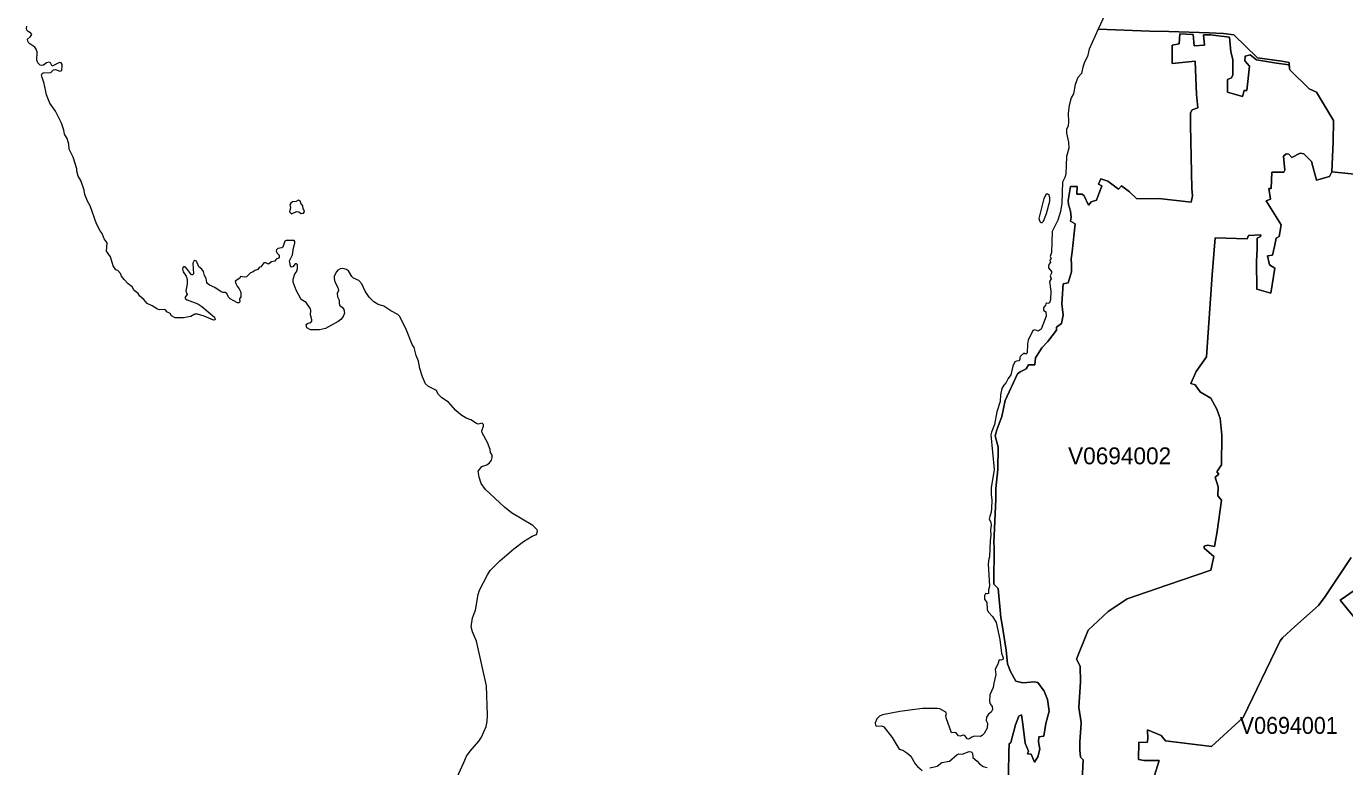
# Model space of a CAD drawing. Extents: x 369010 to 735936, y 6377141 to 6616555.
# Drawn here: x 617222 to 625018, y 6448956 to 6453335 of the extents above; entities that cross this region are included whole.
import ezdxf
from ezdxf.enums import TextEntityAlignment as Align

# ---------------------------------------------------------------- set-up
doc = ezdxf.new("R2010")
doc.units = 0
doc.header["$LTSCALE"] = 40
doc.layers.add('3', color=7, linetype='Continuous', lineweight=13)
doc.layers.add('4', color=7, linetype='Continuous')

msp = doc.modelspace()

# ---------------------------------------------------------------- linework, layer by layer
at = {"layer": '3'}
for points in [[(623598.72, 6453402.75), (623560.32, 6453318.01), (623864.68, 6453306.42), (623978.55, 6453305.76), (624216.38, 6453297.49), (624300.29, 6453292.52), (624362.68, 6453284.91), (624502.04, 6453148.37), (624646.19, 6453128.51), (624689.39, 6453121.56), (624692.04, 6453086.97), (624692.7, 6453078.03), (624806.89, 6452964.99), (624850.26, 6452945.29), (624951.21, 6452778.8), (624948.9, 6452652.35), (624942.61, 6452474.27), (625420.75, 6452425.45)], [(617361.86, 6452881.24), (617341.67, 6452929.57), (617326.78, 6452996.93), (617315.19, 6453032.35), (617311.88, 6453048.57), (617315.03, 6453056.51), (617321.31, 6453061.15), (617367.16, 6453063.3), (617383.05, 6453078.03), (617395.13, 6453080.01), (617419.29, 6453069.92), (617427.24, 6453071.41), (617431.04, 6453077.2), (617434.85, 6453100.87), (617433.36, 6453110.63), (617427.73, 6453119.07), (617417.8, 6453121.56), (617375.27, 6453100.21), (617364.18, 6453119.74), (617354.42, 6453124.54), (617341.34, 6453120.07), (617323.47, 6453105.5), (617313.04, 6453103.35), (617303.27, 6453106.66), (617289.7, 6453120.23), (617284.08, 6453135.46), (617286.89, 6453183.29), (617281.1, 6453201.16), (617271.33, 6453212.25), (617236.08, 6453235.09), (617229.96, 6453247.5), (617228.8, 6453259.59), (617246.18, 6453274.65), (617253.95, 6453286.73), (617248.82, 6453294.84), (617233.43, 6453304.44), (617225.49, 6453313.54), (617222.18, 6453324.3), (617224.16, 6453337.21)], [(624692.04, 6453086.97), (624689.22, 6453108.65), (624615.08, 6453117.92), (624496.74, 6453137.94), (624458.18, 6453167.07), (624429.05, 6453158.13), (624426.4, 6453131.65), (624454.37, 6453099.71), (624438.48, 6452956.22), (624422.43, 6452956.22), (624414.48, 6452920.3), (624324.12, 6452945.46), (624325.44, 6453021.26), (624349.44, 6453030.53), (624355.9, 6453049.23), (624357.22, 6453139.6), (624343.98, 6453184.78), (624336.04, 6453271.17), (624224.82, 6453286.07), (624183.61, 6453284.74), (624188.9, 6453225), (624127.83, 6453221.02), (624122.54, 6453287.39), (624042.76, 6453290.2), (624038.79, 6453231.62), (623997.75, 6453223.67), (623997.41, 6453114.94), (624132.96, 6453129.5), (624140.91, 6452931.56), (624150.34, 6452852.61), (624115.75, 6452842.02), (624106.48, 6452823.32), (624105.16, 6452750.17), (624112.94, 6452469.97), (624114.26, 6452375.63), (624116.91, 6452333.1), (624110.12, 6452295.86), (623919.46, 6452316.71), (623789.38, 6452315.39), (623745.52, 6452356.6), (623697.69, 6452391.19), (623680.47, 6452372.49), (623640.09, 6452401.78), (623616.26, 6452420.48), (623576.37, 6452433.72), (623561.81, 6452401.78), (623581.67, 6452391.19), (623549.89, 6452307.44), (623517.95, 6452298.17), (623503.39, 6452276.82), (623476.74, 6452332.76), (623464.82, 6452343.36), (623434.2, 6452343.36), (623435.53, 6452388.54), (623395.81, 6452388.54), (623382.4, 6452306.12), (623383.73, 6452280.8), (623395.64, 6452242.23), (623400.94, 6452207.64), (623396.97, 6452183.65), (623424.94, 6452166.43), (623407.23, 6452001.26), (623400.44, 6451960.05), (623403.09, 6451926.78), (623401.77, 6451884.25), (623381.91, 6451817.88), (623353.94, 6451812.42), (623345.99, 6451693.75), (623353.94, 6451627.39), (623343.18, 6451576.91), (623314.05, 6451556.88), (623314.05, 6451538.34), (623261.92, 6451470.65), (623227.32, 6451433.42), (623188.93, 6451374.99), (623184.79, 6451332.46), (623149.04, 6451332.46), (623134.31, 6451309.78), (623098.56, 6451291.25), (623084, 6451279.17), (623010.68, 6451121.61), (622990.82, 6451028.59), (622960.2, 6450948.82), (622950.93, 6450914.23), (622968.97, 6450846.7), (622966.32, 6450713.8), (622954.24, 6450602.09), (622955.73, 6450538.7), (622942.49, 6450280.85), (622945.14, 6450256.85), (622943.82, 6450036.23), (622967.98, 6450011.07), (622985.36, 6449839.61), (622993.3, 6449794.43), (623016.64, 6449646.3), (623023.26, 6449563.88), (623041.96, 6449518.7), (623072.41, 6449462.92), (623113.62, 6449452.33), (623182.64, 6449458.95)], [(623343.18, 6451576.91), (623353.94, 6451627.39), (623345.99, 6451693.75), (623353.94, 6451812.42), (623381.91, 6451817.88), (623401.77, 6451884.25), (623403.09, 6451926.78), (623400.44, 6451960.05), (623407.23, 6452001.26), (623424.94, 6452166.43), (623396.97, 6452183.65), (623400.94, 6452207.64), (623395.64, 6452242.23), (623383.73, 6452280.8), (623382.4, 6452306.12), (623395.81, 6452388.54), (623435.53, 6452388.54), (623434.2, 6452343.36), (623464.82, 6452343.36), (623476.74, 6452332.76), (623503.39, 6452276.82), (623517.95, 6452298.17), (623549.89, 6452307.44), (623581.67, 6452391.19), (623561.81, 6452401.78), (623576.37, 6452433.72), (623616.26, 6452420.48), (623640.09, 6452401.78), (623680.47, 6452372.49), (623697.69, 6452391.19), (623745.52, 6452356.6), (623789.38, 6452315.39), (623919.46, 6452316.71), (624110.12, 6452295.86), (624116.91, 6452333.1), (624114.26, 6452375.63), (624112.94, 6452469.97), (624105.16, 6452750.17), (624106.48, 6452823.32), (624115.75, 6452842.02), (624150.34, 6452852.61), (624140.91, 6452931.56), (624132.96, 6453129.5), (623997.41, 6453114.94), (623997.75, 6453223.67), (624038.79, 6453231.62), (624042.76, 6453290.2), (624122.54, 6453287.39), (624127.83, 6453221.02), (624188.9, 6453225), (624183.61, 6453284.74), (624224.82, 6453286.07), (624336.04, 6453271.17), (624343.98, 6453184.78), (624357.22, 6453139.6), (624355.9, 6453049.23), (624349.44, 6453030.53), (624325.44, 6453021.26), (624324.12, 6452945.46), (624414.48, 6452920.3), (624422.43, 6452956.22), (624438.48, 6452956.22), (624454.37, 6453099.71), (624426.4, 6453131.65), (624429.05, 6453158.13), (624458.18, 6453167.07), (624496.74, 6453137.94), (624615.08, 6453117.92), (624689.22, 6453108.65), (624692.04, 6453086.97), (624689.39, 6453121.56), (624646.19, 6453128.51), (624502.04, 6453148.37), (624362.68, 6453284.91), (624300.29, 6453292.52), (624216.38, 6453297.49), (623978.55, 6453305.76), (623864.68, 6453306.42), (623560.32, 6453318.01), (623507.36, 6453201.16), (623496.77, 6453156.31), (623478.89, 6453123.71), (623469.46, 6453093.59), (623462.01, 6453056.84), (623440.49, 6453033.01), (623423.28, 6452991.47), (623413.35, 6452937.18), (623400.11, 6452912.03), (623388.36, 6452867.67), (623382.57, 6452822.49), (623384.55, 6452770.85), (623382.57, 6452747.19), (623373.63, 6452725.51), (623371.98, 6452704.49), (623384.06, 6452649.7), (623387.04, 6452614.45), (623372.8, 6452566.46), (623368.5, 6452461.69), (623363.53, 6452441.17), (623348.31, 6452414.19)], [(624522.06, 6452101.56), (624519.25, 6452092.29), (624500.71, 6452081.69), (624499.39, 6452020.62), (624495.42, 6451943.5), (624498.23, 6451780.31), (624580.65, 6451756.48), (624604.48, 6451905.27), (624572.71, 6451923.97), (624560.62, 6451977.1), (624591.24, 6451981.07), (624601.84, 6452032.87), (624613.26, 6452081.69), (624630.47, 6452092.29), (624642.55, 6452161.47), (624553.51, 6452303.64), (624579.82, 6452314.06), (624569.23, 6452375.3), (624582.47, 6452375.3), (624587.77, 6452473.61), (624658.27, 6452473.61), (624663.57, 6452485.52), (624656.95, 6452566.62), (624671.51, 6452581.35), (624687.4, 6452578.7), (624704.78, 6452560), (624753.93, 6452585.32), (624776.44, 6452581.35), (624821.62, 6452536.17), (624851.42, 6452425.28), (624928.71, 6452446.63), (624942.61, 6452474.27), (624948.9, 6452652.35), (624951.21, 6452778.8), (624850.26, 6452945.29), (624806.89, 6452964.99), (624692.7, 6453078.03), (624692.04, 6453086.97)], [(618468.59, 6451798.52), (618481, 6451782.13), (618490.93, 6451762.11), (618490.27, 6451735.29), (618481.99, 6451723.38), (618484.81, 6451705.17), (618479.02, 6451700.54), (618471.07, 6451700.21), (618427.71, 6451723.38), (618417.61, 6451732.81), (618408.01, 6451755.16), (618397.42, 6451760.29), (618385.34, 6451760.29), (618373.42, 6451764.75), (618337.51, 6451790.74), (618305.07, 6451804.48), (618293.98, 6451813.58), (618289.84, 6451819.7), (618286.2, 6451844.53), (618276.11, 6451860.91), (618269.65, 6451886.23), (618259.56, 6451899.97), (618242.34, 6451912.72), (618227.45, 6451946.48), (618218.02, 6451949.46), (618212.55, 6451945.65), (618207.26, 6451934.56), (618209.57, 6451870.84), (618204.61, 6451865.88), (618198.15, 6451865.88), (618175.65, 6451897.82), (618160.42, 6451912.72), (618151.81, 6451913.21), (618146.68, 6451908.25), (618145.19, 6451899.81), (618148.5, 6451883.75), (618166.71, 6451856.77), (618173.16, 6451837.41), (618172.34, 6451810.6), (618164.23, 6451770.88), (618173.16, 6451749.03), (618159.26, 6451731.32), (618162.41, 6451724.54), (618173.33, 6451716.76), (618235.23, 6451693.92), (618260.05, 6451679.02), (618334.53, 6451615.14), (618337.84, 6451599.75), (618329.57, 6451598.42), (618272.8, 6451621.76), (618233.9, 6451632.85), (618219.34, 6451632.02), (618195.67, 6451620.1), (618151.15, 6451611.66), (618102.82, 6451610.5), (618081.14, 6451623.41), (618072.04, 6451636.82), (618052.35, 6451645.92), (618047.71, 6451656.35), (618039.44, 6451660.16), (618012.13, 6451658.5), (617997.73, 6451663.47), (617966.61, 6451683.16), (617936.99, 6451695.08), (617917.46, 6451719.9), (617893.46, 6451739.1), (617884.03, 6451754.66), (617859.53, 6451773.36), (617848.78, 6451794.88), (617824.45, 6451812.59), (617800.12, 6451838.24), (617785.55, 6451857.93), (617778.93, 6451872.99), (617764.04, 6451890.7), (617750.96, 6451895.34), (617735.24, 6451919.34), (617720.01, 6451971.63), (617695.52, 6452006.06), (617700.48, 6452054.39), (617682.78, 6452078.72), (617671.02, 6452109.66), (617659.11, 6452125.06), (617636.77, 6452166.43), (617598.7, 6452273.35), (617583.47, 6452300.82), (617568.25, 6452341.7), (617563.94, 6452366.53), (617544.25, 6452424.29), (617529.19, 6452449.44), (617519.75, 6452478.57), (617520.08, 6452492.64), (617498.9, 6452561.49), (617475.4, 6452609.49), (617474.07, 6452637.62), (617463.65, 6452672.38), (617448.42, 6452697.04), (617444.12, 6452721.86), (617430.22, 6452762.58), (617394.3, 6452834.57), (617361.86, 6452881.24)], [(625420.75, 6452425.45), (624942.61, 6452474.27), (624928.71, 6452446.63), (624851.42, 6452425.28), (624821.62, 6452536.17), (624776.44, 6452581.35), (624753.93, 6452585.32), (624704.78, 6452560), (624687.4, 6452578.7), (624671.51, 6452581.35), (624656.95, 6452566.62), (624663.57, 6452485.52), (624658.27, 6452473.61), (624587.77, 6452473.61), (624582.47, 6452375.3), (624569.23, 6452375.3), (624579.82, 6452314.06)], [(623348.31, 6452414.19), (623344.34, 6452290.4), (623338.05, 6452239.92), (623322.16, 6452189.27), (623287.4, 6452122.41), (623283.6, 6451998.12), (623277.14, 6451973.45), (623282.44, 6451960.21), (623274.49, 6451952.77), (623277.8, 6451938.7), (623269.2, 6451926.78), (623266.55, 6451917.18), (623267.21, 6451907.75), (623283.27, 6451884.58), (623283.76, 6451874.98), (623277.14, 6451859.26), (623281.28, 6451842.04), (623273, 6451826.16), (623279.29, 6451769.72), (623277.47, 6451719.74), (623271.68, 6451700.7), (623263.07, 6451696.07), (623257.28, 6451698.88), (623251.49, 6451694.91), (623249.5, 6451686.97), (623237.75, 6451669.59), (623236.76, 6451656.85), (623249.83, 6451645.76), (623252.32, 6451621.59), (623222.19, 6451545.13), (623205.15, 6451532.39), (623185.29, 6451539.34), (623174.53, 6451537.02), (623145.23, 6451479.09), (623141.43, 6451456.26), (623140.77, 6451404.62), (623134.15, 6451398.49), (623126.7, 6451398.49), (623120.91, 6451402.63), (623101.05, 6451385.25), (623096.08, 6451375.82), (623096.58, 6451364.57), (623089.96, 6451356.29), (623076.72, 6451355.79), (623067.45, 6451351.33), (623055.53, 6451325.34), (623043.62, 6451273.21), (623028.22, 6451251.86), (623016.97, 6451228.52), (623001.41, 6451213.79), (622990.65, 6451193.93), (622982.71, 6451155.53), (622979.9, 6451116.64), (622960.53, 6451054.25), (622946.63, 6450980.6), (622928.92, 6450934.42), (622926.27, 6450918.7), (622945.64, 6450713.97), (622926.44, 6450606.23), (622926.44, 6450566.84), (622931.24, 6450533.07), (622930.08, 6450483.26), (622927.27, 6450461.58), (622915.68, 6450421.69), (622925.94, 6450400.17), (622927.43, 6450385.78), (622923.79, 6450356.98), (622924.78, 6450323.71), (622920.98, 6450293.59), (622918, 6450198.09), (622913.03, 6450186.51), (622908.9, 6450156.72), (622918.16, 6450024.65), (622911.05, 6450002.96), (622912.21, 6449980.79), (622905.59, 6449978.3), (622894, 6449981.12), (622888.7, 6449968.37), (622887.55, 6449947.19), (622901.61, 6449928.32), (622904.43, 6449885.79), (622909.39, 6449872.05), (622934.71, 6449843.92), (622956.89, 6449809.99), (622978.41, 6449708.86), (622988.67, 6449627.27), (622998.27, 6449600.46), (622995.45, 6449591.02), (622984.7, 6449587.22), (622973.94, 6449588.87), (622967.65, 6449561.73), (622951.93, 6449532.77), (622954.91, 6449502.48), (622942.49, 6449450.51), (622939.51, 6449424.86), (622919.82, 6449381.83), (622916.84, 6449342.11), (622920.65, 6449327.21), (622933.39, 6449311.65), (622934.55, 6449295.1)], [(624579.82, 6452314.06), (624553.51, 6452303.64), (624642.55, 6452161.47), (624630.47, 6452092.29), (624613.26, 6452081.69), (624601.84, 6452032.87), (624591.24, 6451981.07), (624560.62, 6451977.1), (624572.71, 6451923.97), (624604.48, 6451905.27), (624580.65, 6451756.48), (624498.23, 6451780.31), (624495.42, 6451943.5), (624499.39, 6452020.62), (624500.71, 6452081.69), (624519.25, 6452092.29), (624522.06, 6452101.56), (624448.91, 6452097.58), (624441.13, 6452078.55), (624252.46, 6452085.17), (624233.42, 6451865.05), (624201.32, 6451380.12), (624140.24, 6451293.73), (624108.3, 6451223.39), (624133.62, 6451215.45), (624150.84, 6451190.12), (624165.24, 6451171.42), (624226.31, 6451135.51), (624260.9, 6451071.62), (624280.76, 6451015.85), (624291.35, 6450917.54), (624288.87, 6450741.11), (624260.9, 6450699.9), (624272.81, 6450686.5), (624251.63, 6450669.28), (624270.17, 6450612.18), (624267.52, 6450558.89), (624288.87, 6450532.41), (624263.21, 6450348.04), (624248.65, 6450257.68), (624207.44, 6450265.62), (624187.58, 6450260.32), (624187.58, 6450249.73), (624244.68, 6450199.25), (624226.14, 6450119.48), (623971.76, 6450031.93), (623731.28, 6449948.18), (623620.07, 6449873.54), (623500.57, 6449763.15), (623431.89, 6449592.35), (623453.07, 6449551.14), (623455.72, 6449457.96), (623445.13, 6449306.52), (623458.86, 6449217.32), (623460.52, 6449211.52), (623452.58, 6449103.78), (623452.58, 6449053.3), (623456.55, 6449013.42), (623471.11, 6448997.36), (623462.51, 6448828.22)], [(619526.32, 6451388.56), (619515.07, 6451435.57), (619502.82, 6451452.61), (619466.08, 6451548.11), (619428.02, 6451621.76), (619418.75, 6451631.19), (619377.37, 6451651.88), (619336.16, 6451680.84), (619303.06, 6451689.78), (619277.41, 6451705.5), (619249.6, 6451733.64), (619224.94, 6451769.72), (619206.24, 6451812.25), (619188.53, 6451831.12), (619156.59, 6451846.18), (619147.15, 6451855.29), (619126.63, 6451890.04), (619115.71, 6451897.82), (619093.86, 6451902.78), (619077.31, 6451900.8), (619064.07, 6451893.19), (619055.47, 6451884.08), (619042.23, 6451858.43), (619041.73, 6451844.36), (619046.2, 6451825), (619064.9, 6451790.74), (619067.71, 6451772.04), (619060.76, 6451755.98), (619061.09, 6451736.12), (619071.52, 6451715.43), (619072.35, 6451695.57), (619075.99, 6451684.82), (619092.21, 6451672.4), (619100.15, 6451661.31), (619103.46, 6451638.31), (619096.35, 6451619.28), (619081.45, 6451600.57), (619066.22, 6451589.15), (618990.42, 6451547.78), (618954.84, 6451539.5), (618901.55, 6451541.16), (618881.02, 6451552.74), (618877.55, 6451571.28), (618884.67, 6451577.4), (618904.03, 6451584.52), (618910.65, 6451591.47), (618911.15, 6451600.08), (618901.55, 6451628.71), (618905.02, 6451653.87), (618902.37, 6451664.79), (618875.89, 6451701.04), (618847.43, 6451720.56), (618817.14, 6451775.35), (618799.76, 6451821.85), (618799.93, 6451840.72), (618809.03, 6451870.84), (618819.62, 6451884.08), (618826.24, 6451900.63), (618825.58, 6451925.46), (618820.45, 6451931.25), (618811.84, 6451930.42), (618796.95, 6451913.21), (618790.33, 6451911.56), (618785.03, 6451918.18), (618778.91, 6451948.3), (618794.96, 6451983.05), (618801.58, 6452025.92), (618810.69, 6452052.73), (618810.69, 6452062.83), (618804.89, 6452067.79), (618759.38, 6452067.79), (618750.28, 6452063.99), (618738.19, 6452028.9), (618732.07, 6452024.6), (618708.9, 6452020.62), (618700.96, 6452012.84), (618698.97, 6452005.73), (618705.59, 6451993.65), (618717.67, 6451981.73), (618718, 6451970.14), (618712.21, 6451963.86), (618699.47, 6451958.23), (618691.03, 6451947.31), (618672.16, 6451942.51), (618654.28, 6451927.94), (618637.4, 6451937.38), (618626.64, 6451936.55), (618609.27, 6451912.22), (618598.18, 6451908.08), (618590.23, 6451896.5), (618572.86, 6451890.87), (618564.08, 6451882.92), (618546.87, 6451876.8), (618524.03, 6451854.46), (618511.78, 6451851.64), (618489.28, 6451855.29), (618484.48, 6451846.18), (618457.5, 6451827.48), (618460.31, 6451814.41), (618468.59, 6451798.52)], [(623462.51, 6448828.22), (623471.11, 6448997.36), (623456.55, 6449013.42), (623452.58, 6449053.3), (623452.58, 6449103.78), (623460.52, 6449211.52), (623458.86, 6449217.32), (623445.13, 6449306.52), (623455.72, 6449457.96), (623453.07, 6449551.14), (623431.89, 6449592.35), (623500.57, 6449763.15), (623620.07, 6449873.54), (623731.28, 6449948.18), (623971.76, 6450031.93), (624226.14, 6450119.48), (624244.68, 6450199.25), (624187.58, 6450249.73), (624187.58, 6450260.32), (624207.44, 6450265.62), (624248.65, 6450257.68), (624263.21, 6450348.04), (624288.87, 6450532.41), (624267.52, 6450558.89), (624270.17, 6450612.18), (624251.63, 6450669.28), (624272.81, 6450686.5), (624260.9, 6450699.9), (624288.87, 6450741.11), (624291.35, 6450917.54), (624280.76, 6451015.85), (624260.9, 6451071.62), (624226.31, 6451135.51), (624165.24, 6451171.42), (624150.84, 6451190.12), (624133.62, 6451215.45), (624108.3, 6451223.39), (624140.24, 6451293.73), (624201.32, 6451380.12), (624233.42, 6451865.05), (624252.46, 6452085.17), (624441.13, 6452078.55), (624448.91, 6452097.58), (624522.06, 6452101.56)], [(623028.06, 6448809.35), (623031.37, 6449039.07), (623034.02, 6449092.2), (623043.28, 6449098.82), (623071.25, 6449203.91), (623091.28, 6449254.72), (623106.01, 6449262.67), (623115.11, 6449207.88), (623128.35, 6449096.17), (623148.21, 6449048.34), (623142.92, 6449032.45), (623162.94, 6449031.12), (623182.8, 6448983.13), (623204.15, 6449013.75), (623214.75, 6449058.93), (623208.13, 6449102.79), (623209.45, 6449133.41), (623238.58, 6449136.05), (623250.66, 6449211.86), (623269.36, 6449285.34), (623261.42, 6449353.03), (623240.07, 6449402.35), (623202.66, 6449454.98), (623182.64, 6449458.95), (623113.62, 6449452.33), (623072.41, 6449462.92), (623041.96, 6449518.7), (623023.26, 6449563.88), (623016.64, 6449646.3), (622993.3, 6449794.43), (622985.36, 6449839.61), (622967.98, 6450011.07), (622943.82, 6450036.23), (622945.14, 6450256.85), (622942.49, 6450280.85), (622955.73, 6450538.7), (622954.24, 6450602.09), (622966.32, 6450713.8), (622968.97, 6450846.7), (622950.93, 6450914.23), (622960.2, 6450948.82), (622990.82, 6451028.59), (623010.68, 6451121.61), (623084, 6451279.17), (623098.56, 6451291.25), (623134.31, 6451309.78), (623149.04, 6451332.46), (623184.79, 6451332.46), (623188.93, 6451374.99), (623227.32, 6451433.42), (623261.92, 6451470.65), (623314.05, 6451538.34), (623314.05, 6451556.88), (623343.18, 6451576.91)], [(619760.51, 6448872.41), (619810, 6448980.32), (619824.4, 6449019.04), (619845.75, 6449047.84), (619897.55, 6449107.09), (619912.61, 6449130.26), (619941.41, 6449194.48), (619947.7, 6449222.61), (619948.03, 6449260.02), (619942.9, 6449434.62), (619883.81, 6449697.94), (619860.64, 6449754.38), (619852.04, 6449783.34), (619860.15, 6449836.3), (619878.68, 6449881.48), (619893.58, 6449975.66), (619902.68, 6450000.81), (619948.36, 6450091.01), (619965.24, 6450115.84), (620021.84, 6450173.6), (620104.43, 6450244.27), (620161.69, 6450287.3), (620213.33, 6450320.07), (620239.32, 6450330.33), (620244.78, 6450348.87), (620241.8, 6450357.97), (620217.8, 6450383.29), (620091.02, 6450458.43), (620050.31, 6450491.2), (619936.44, 6450595.3), (619911.29, 6450631.38), (619899.2, 6450668.46), (619894.41, 6450705.2), (619915.76, 6450732.84), (619945.55, 6450742.11), (619960.77, 6450752.86), (619971.7, 6450769.25), (619976.66, 6450784.97), (619975.67, 6450798.71), (619967.39, 6450814.43), (619964.08, 6450831.81), (619948.86, 6450873.18), (619918.4, 6450930.45), (619915.92, 6450943.03), (619925.35, 6450971.16), (619924.86, 6450979.44), (619917.74, 6450987.55), (619894.74, 6450983.08), (619884.81, 6450985.4), (619850.38, 6451007.9), (619823.07, 6451017.67), (619792.29, 6451036.7), (619762.5, 6451063.35), (619718.64, 6451112.34), (619679.75, 6451137.33), (619659.06, 6451158.68), (619650.45, 6451170.6), (619646.65, 6451182.35), (619600.3, 6451204.52), (619583.26, 6451220.41), (619565.55, 6451261.95), (619549.49, 6451311.77), (619540.89, 6451354.97), (619526.32, 6451388.56)], [(625169.68, 6449723.26), (624991.1, 6449940.57), (625580.96, 6450347.87)], [(625580.96, 6450347.87), (624991.1, 6449940.57), (625169.68, 6449723.26)], [(625055.15, 6450194.12), (624901.89, 6449963.57), (624863.5, 6449909.29), (624722.65, 6449785.66), (624649.67, 6449719.13), (624636.43, 6449700.59), (624416.8, 6449247.27), (624230.78, 6449075.65), (623957.53, 6449108.58), (623933.53, 6449140.52), (623851.11, 6449173.79), (623853.76, 6449121.82), (623849.79, 6449099.31), (623800.63, 6449101.96), (623797.98, 6448998.19), (623831.25, 6448992.89), (623921.61, 6448992.89), (623798.81, 6448599.49), (625078.49, 6448632.92)], [(623798.81, 6448599.49), (623921.61, 6448992.89), (623831.25, 6448992.89), (623797.98, 6448998.19), (623800.63, 6449101.96), (623849.79, 6449099.31), (623853.76, 6449121.82), (623851.11, 6449173.79), (623933.53, 6449140.52), (623957.53, 6449108.58), (624230.78, 6449075.65), (624416.8, 6449247.27), (624636.43, 6449700.59), (624649.67, 6449719.13), (624722.65, 6449785.66), (624863.5, 6449909.29), (624901.89, 6449963.57), (625055.15, 6450194.12)], [(623182.64, 6449458.95), (623202.66, 6449454.98), (623240.07, 6449402.35), (623261.42, 6449353.03), (623269.36, 6449285.34), (623250.66, 6449211.86), (623238.58, 6449136.05), (623209.45, 6449133.41), (623208.13, 6449102.79), (623214.75, 6449058.93), (623204.15, 6449013.75), (623182.8, 6448983.13), (623162.94, 6449031.12), (623142.92, 6449032.45), (623148.21, 6449048.34), (623128.35, 6449096.17), (623115.11, 6449207.88), (623106.01, 6449262.67), (623091.28, 6449254.72), (623071.25, 6449203.91), (623043.28, 6449098.82), (623034.02, 6449092.2), (623031.37, 6449039.07), (623028.06, 6448809.35)], [(622934.55, 6449295.1), (622927.27, 6449279.05), (622911.87, 6449266.97), (622898.96, 6449248.76), (622897.31, 6449229.4), (622905.42, 6449212.85), (622904.43, 6449184.22), (622885.39, 6449152.27), (622874.3, 6449141.52), (622863.88, 6449134.9), (622829.45, 6449135.89), (622813.9, 6449130.1), (622795.86, 6449118.18), (622786.26, 6449121.16), (622771.69, 6449139.7), (622761.76, 6449142.18), (622743.89, 6449136.39), (622734.78, 6449139.36), (622717.74, 6449157.57), (622691.92, 6449157.07), (622660.64, 6449246.11), (622660.14, 6449258.03), (622663.62, 6449269.62), (622658.65, 6449278.22), (622622.9, 6449297.75), (622608.01, 6449300.23), (622521.62, 6449300.57), (622386.56, 6449283.35), (622283.95, 6449263), (622266.91, 6449255.22), (622251.68, 6449239.99), (622241.75, 6449215.99), (622243.07, 6449199.77), (622250.85, 6449196.46), (622279.48, 6449197.29), (622292.23, 6449191), (622341.22, 6449129.6), (622382.76, 6449059.76), (622405.93, 6449053.47), (622429.26, 6449039.07), (622452.77, 6449017.72), (622478.58, 6448972.54), (622491, 6448957.14), (622519.8, 6448934.14)], [(622563.82, 6448950.03), (622607.84, 6448959.63), (622635.81, 6448980.15), (622681.33, 6448987.93), (622725.68, 6449029.14), (622736.27, 6449031.79), (622755.14, 6449029.97), (622796.68, 6449045.85), (622808.77, 6449044.03), (622817.87, 6449036.26), (622819.36, 6449009.77), (622845.51, 6448988.92), (622858.58, 6448972.7), (622879.1, 6448957.14), (622903.93, 6448952.35)]]:
    msp.add_lwpolyline(points, dxfattribs=at)
for points in [[(623259.43, 6452343.85), (623251.49, 6452339.22), (623239.41, 6452317.21), (623208.62, 6452199.04), (623214.91, 6452181.66), (623220.7, 6452174.38), (623228.98, 6452176.03), (623236.92, 6452183.48), (623254.63, 6452228.83), (623274.16, 6452300.82), (623274.99, 6452321.01), (623270.85, 6452337.89)], [(618832.2, 6452306.61), (618817.64, 6452299.17), (618794.96, 6452297.02), (618786.36, 6452289.73), (618780.56, 6452278.81), (618783.71, 6452263.25), (618777.25, 6452237.93), (618789.17, 6452227.34), (618818.96, 6452240.41), (618833.52, 6452238.1), (618847.59, 6452228.99), (618860.67, 6452229.66), (618867.29, 6452239.92), (618864.97, 6452248.69), (618858.18, 6452256.63), (618856.53, 6452274.67), (618845.44, 6452288.74), (618843.45, 6452299.66)]]:
    msp.add_lwpolyline(points, close=True, dxfattribs=at)

# ---------------------------------------------------------------- texts
at = {"layer": '4'}
msp.add_text('V0694002', height=100, dxfattribs=at).set_placement((623687.07, 6450744.9), align=Align.CENTER)
at = {"layer": '4', "width": 0.95}
msp.add_text('V0694001', height=100, dxfattribs=at).set_placement((624687.2, 6449150.38), align=Align.CENTER)

doc.saveas('drawing.dxf')
